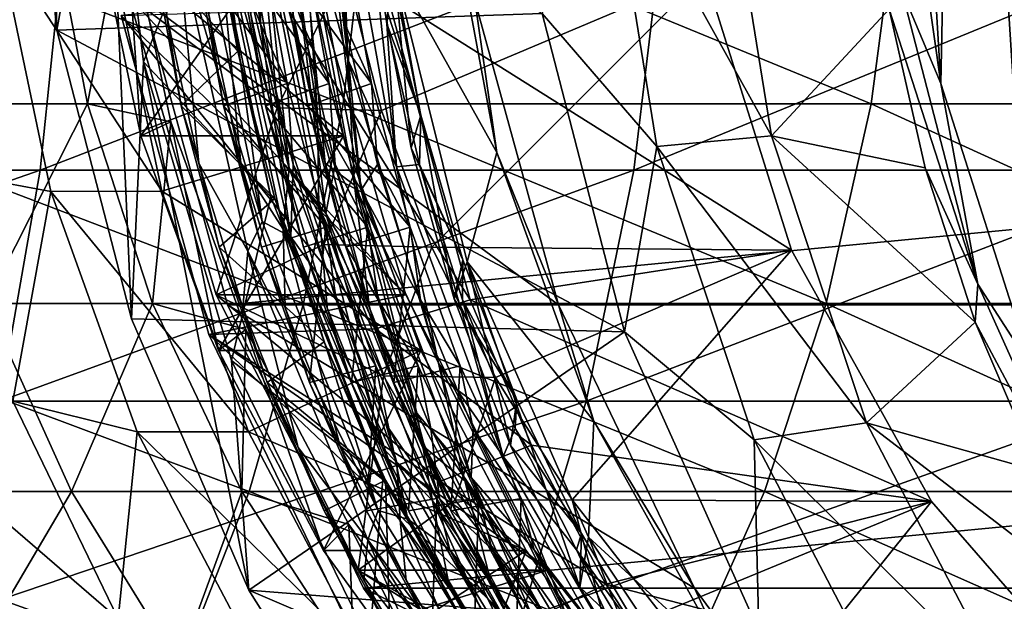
# Model space of a CAD drawing. Header units: metres. Extents: x -62 to 300, y -109 to 109.
# Tile 668 of 708: x 273.93 to 279.96, y -5.61 to -2.05. Entities that reach past the tile are written whole.
import ezdxf

# ---------------------------------------------------------------- set-up
doc = ezdxf.new("R2010")
doc.units = ezdxf.units.M
doc.layers.add('solid_500635', color=7, linetype='CONTINUOUS')

msp = doc.modelspace()

# ---------------------------------------------------------------- linework, layer by layer
at = {"layer": 'solid_500635'}
for points in [[(280.128357, -4.172844, -100.020668), (279.68396, 2.869176, -100.139481), (280.277954, 4.517451, -99.980675)], [(279.576141, -2.437386, -100.168312), (279.360291, 1.131321, -100.226013), (279.68396, 2.869176, -100.139481)], [(280.128357, -4.172844, -100.020668), (279.576141, -2.437386, -100.168312), (279.68396, 2.869176, -100.139481)], [(274.077332, 1.57936, -84.041374), (273.975952, -0.277611, -84.068474), (274.160187, -2.110567, -84.019211)], [(274.077332, 1.57936, -84.041374), (274.160187, -2.110567, -84.019211), (274.464661, -0.426647, -83.937805)], [(279.576141, -2.437386, -100.168312), (279.321289, -0.652946, -100.23645), (279.360291, 1.131321, -100.226013)], [(277.132996, -2.009979, -95.208687), (274.160187, -2.110567, -84.019211), (273.975952, -0.277611, -84.068474)], [(275.717987, -0.317887, -87.672783), (275.624969, -1.103235, -87.610703), (275.942413, -2.290511, -87.581337)], [(275.717987, -0.317887, -87.672783), (275.942413, -2.290511, -87.581337), (275.898102, -1.032878, -87.687668)], [(274.160187, -2.110567, -84.019211), (274.618866, -3.877649, -83.896576), (274.464661, -0.426647, -83.937805)], [(274.464661, -0.426647, -83.937805), (274.691071, -2.305188, -83.877274), (275.091064, -1.303061, -84.06855)], [(274.618866, -3.877649, -83.896576), (274.691071, -2.305188, -83.877274), (274.464661, -0.426647, -83.937805)], [(279.334869, -1.861891, -100.192688), (279.321289, -0.652946, -100.23645), (279.576141, -2.437386, -100.168312)], [(275.473602, -0.665642, -86.697456), (275.381042, -1.24633, -86.638542), (275.758209, -2.625274, -86.590126)], [(275.473602, -0.665642, -86.697456), (275.758209, -2.625274, -86.590126), (275.65451, -1.184763, -86.715225)], [(277.835754, -2.823286, -96.868401), (277.132996, -2.009979, -95.208687), (277.533722, -0.949731, -96.94915)], [(277.533722, -0.949731, -96.94915), (278.24234, -0.928142, -98.590858), (278.537506, -2.759109, -98.51194)], [(277.835754, -2.823286, -96.868401), (277.533722, -0.949731, -96.94915), (278.537506, -2.759109, -98.51194)], [(278.537506, -2.759109, -98.51194), (278.24234, -0.928142, -98.590858), (279.258881, -1.983515, -100.108147)], [(275.23996, -1.012366, -85.719269), (275.138916, -1.389102, -85.665909), (275.583923, -2.956102, -85.596336)], [(275.23996, -1.012366, -85.719269), (275.583923, -2.956102, -85.596336), (275.412964, -1.336288, -85.742233)], [(275.898102, -1.032878, -87.687668), (276.242065, -2.947416, -87.564835), (276.052582, -1.187243, -87.718056)], [(275.942413, -2.290511, -87.581337), (276.242065, -2.947416, -87.564835), (275.898102, -1.032878, -87.687668)], [(275.624969, -1.103235, -87.610703), (275.607239, -2.015776, -87.526871), (275.805176, -2.925967, -87.45977)], [(275.984863, -3.059764, -87.483658), (275.624969, -1.103235, -87.610703), (275.805176, -2.925967, -87.45977)], [(275.942413, -2.290511, -87.581337), (275.624969, -1.103235, -87.610703), (275.984863, -3.059764, -87.483658)], [(276.226624, -1.734894, -88.073036), (276.856628, -2.86102, -89.457283), (276.533905, -1.127872, -89.543564)], [(276.720795, -1.929368, -89.493599), (276.533905, -1.127872, -89.543564), (276.856628, -2.86102, -89.457283)], [(275.173523, -1.487406, -84.768692), (275.407867, -2.073653, -84.770599), (275.27774, -1.187243, -84.819855)], [(275.407867, -1.538942, -85.129547), (275.27774, -1.187243, -84.819855), (275.407867, -2.073653, -84.770599)], [(275.412964, -1.336288, -85.742233), (275.666168, -2.073653, -85.736664), (275.536011, -1.187243, -85.785919)], [(275.666138, -1.538942, -86.095619), (275.536011, -1.187243, -85.785919), (275.666168, -2.073653, -85.736664)], [(275.65451, -1.184763, -86.715225), (276.024078, -3.091327, -86.58567), (275.794312, -1.187243, -86.751991)], [(275.758209, -2.625274, -86.590126), (276.024078, -3.091327, -86.58567), (275.65451, -1.184763, -86.715225)], [(276.024078, -3.091327, -86.58567), (275.924438, -2.073653, -86.702728), (275.794312, -1.187243, -86.751991)], [(275.924438, -1.538942, -87.061684), (275.794312, -1.187243, -86.751991), (275.924438, -2.073653, -86.702728)], [(276.052582, -1.187243, -87.718056), (276.182739, -2.073653, -87.6688), (276.21048, -1.727849, -88.01725)], [(276.242065, -2.947416, -87.564835), (276.182739, -2.073653, -87.6688), (276.052582, -1.187243, -87.718056)], [(275.381042, -1.24633, -86.638542), (275.348969, -2.015776, -86.560799), (275.546875, -2.925967, -86.493706)], [(275.765045, -3.195211, -86.505173), (275.381042, -1.24633, -86.638542), (275.546875, -2.925967, -86.493706)], [(275.758209, -2.625274, -86.590126), (275.381042, -1.24633, -86.638542), (275.765045, -3.195211, -86.505173)], [(275.913727, -2.563069, -51.472584), (272.465118, -2.563069, -49.391674), (272.590485, -1.293583, -49.159554)], [(276.060669, -1.293583, -51.253487), (275.913727, -2.563069, -51.472584), (272.590485, -1.293583, -49.159554)], [(274.105652, -1.293583, -77.151634), (273.116486, -1.293583, -75.126053), (273.347748, -2.563069, -74.9991)], [(274.347961, -2.563069, -77.047333), (274.105652, -1.293583, -77.151634), (273.347748, -2.563069, -74.9991)], [(274.580048, -1.353018, -78.317291), (274.105652, -1.293583, -77.151634), (274.347961, -2.563069, -77.047333)], [(274.691071, -2.305188, -83.877274), (275.471436, -3.131594, -83.966858), (275.091064, -1.303061, -84.06855)], [(275.115967, -1.271059, -84.176834), (275.269684, -2.239569, -84.119934), (274.756989, -1.681897, -84.565567)], [(275.091064, -1.303061, -84.06855), (275.269684, -2.239569, -84.119934), (275.115967, -1.271059, -84.176834)], [(275.091064, -1.303061, -84.06855), (275.471436, -3.131594, -83.966858), (275.269684, -2.239569, -84.119934)], [(279.147949, -2.563069, -53.873177), (275.913727, -2.563069, -51.472584), (276.060669, -1.293583, -51.253487)], [(279.315125, -1.293583, -53.669102), (279.147949, -2.563069, -53.873177), (276.060669, -1.293583, -51.253487)], [(282.138275, -2.563069, -56.571526), (279.147949, -2.563069, -53.873177), (279.315125, -1.293583, -53.669102)], [(282.324158, -1.293583, -56.384342), (282.138275, -2.563069, -56.571526), (279.315125, -1.293583, -53.669102)], [(274.858398, -2.671669, -78.242867), (274.580048, -1.353018, -78.317291), (274.347961, -2.563069, -77.047333)], [(274.675812, -2.759045, -78.291687), (274.391449, -1.404934, -78.367714), (274.580048, -1.353018, -78.317291)], [(274.675812, -2.759045, -78.291687), (274.580048, -1.353018, -78.317291), (274.858398, -2.671669, -78.242867)], [(275.017029, -1.357526, -84.738251), (274.89856, -1.531516, -84.692795), (275.41925, -3.282541, -84.600029)], [(275.017029, -1.357526, -84.738251), (275.41925, -3.282541, -84.600029), (275.173523, -1.487406, -84.768692)], [(275.412964, -1.336288, -85.742233), (275.807983, -3.234336, -85.606018), (275.666168, -2.073653, -85.736664)], [(275.583923, -2.956102, -85.596336), (275.807983, -3.234336, -85.606018), (275.412964, -1.336288, -85.742233)], [(274.675812, -2.759045, -78.291687), (275.630524, -1.40233, -83.005028), (274.391449, -1.404934, -78.367714)], [(275.630524, -1.40233, -83.005028), (275.91568, -2.758803, -82.928787), (274.484039, -1.576966, -83.311554)], [(274.675812, -2.759045, -78.291687), (275.91568, -2.758803, -82.928787), (275.630524, -1.40233, -83.005028)], [(275.138916, -1.389102, -85.665909), (275.090668, -2.015776, -85.594734), (275.288574, -2.925967, -85.527634)], [(275.546814, -3.329866, -85.526268), (275.138916, -1.389102, -85.665909), (275.288574, -2.925967, -85.527634)], [(275.583923, -2.956102, -85.596336), (275.138916, -1.389102, -85.665909), (275.546814, -3.329866, -85.526268)], [(274.209961, -1.497833, -48.359344), (270.335754, -1.497833, -46.394188), (270.211212, -2.967764, -46.673103)], [(274.058472, -2.967764, -48.624588), (274.209961, -1.497833, -48.359344), (270.211212, -2.967764, -46.673103)], [(277.870972, -1.497833, -50.697807), (274.209961, -1.497833, -48.359344), (274.058472, -2.967764, -48.624588)], [(277.694031, -2.967764, -50.946777), (277.870972, -1.497833, -50.697807), (274.058472, -2.967764, -48.624588)], [(275.173523, -1.487406, -84.768692), (275.593689, -3.376404, -84.625893), (275.407867, -2.073653, -84.770599)], [(275.41925, -3.282541, -84.600029), (275.593689, -3.376404, -84.625893), (275.173523, -1.487406, -84.768692)], [(281.282928, -1.497833, -53.386669), (277.870972, -1.497833, -50.697807), (277.694031, -2.967764, -50.946777)], [(281.082214, -2.967764, -53.616928), (281.282928, -1.497833, -53.386669), (277.694031, -2.967764, -50.946777)], [(273.800842, -1.565463, -80.76667), (274.123108, -3.099058, -80.680496), (273.419586, -2.967764, -78.607979)], [(274.803223, -3.096887, -83.226219), (274.123108, -3.099058, -80.680496), (273.800842, -1.565463, -80.76667)], [(274.803223, -3.096887, -83.226219), (273.800842, -1.565463, -80.76667), (274.484039, -1.576966, -83.311554)], [(274.89856, -1.531516, -84.692795), (274.832367, -2.015776, -84.628662), (275.030304, -2.925967, -84.561569)], [(275.3302, -3.463701, -84.546951), (274.89856, -1.531516, -84.692795), (275.030304, -2.925967, -84.561569)], [(275.41925, -3.282541, -84.600029), (274.89856, -1.531516, -84.692795), (275.3302, -3.463701, -84.546951)], [(275.015259, -1.681897, -85.531639), (275.407867, -1.538942, -85.129547), (275.57074, -2.438414, -85.071327)], [(275.27356, -1.681897, -86.497704), (275.666138, -1.538942, -86.095619), (275.82901, -2.438414, -86.037399)], [(275.407867, -1.538942, -85.129547), (275.407867, -2.073653, -84.770599), (275.57074, -2.438414, -85.071327)], [(275.53186, -1.681897, -87.463768), (275.924438, -1.538942, -87.061684), (276.087311, -2.438414, -87.003464)], [(275.666138, -1.538942, -86.095619), (275.666168, -2.073653, -85.736664), (275.82901, -2.438414, -86.037399)], [(275.924438, -1.538942, -87.061684), (275.924438, -2.073653, -86.702728), (276.087311, -2.438414, -87.003464)], [(275.91568, -2.758803, -82.928787), (274.803223, -3.096887, -83.226219), (274.484039, -1.576966, -83.311554)], [(274.756989, -1.681897, -84.565567), (274.922638, -2.575025, -84.507362), (274.832367, -2.015776, -84.628662)], [(275.269684, -2.239569, -84.119934), (274.922638, -2.575025, -84.507362), (274.756989, -1.681897, -84.565567)], [(275.180939, -2.575025, -85.473427), (275.090668, -2.015776, -85.594734), (275.015259, -1.681897, -85.531639)], [(275.180939, -2.575025, -85.473427), (275.015259, -1.681897, -85.531639), (275.57074, -2.438414, -85.071327)], [(275.439209, -2.575025, -86.439499), (275.348969, -2.015776, -86.560799), (275.27356, -1.681897, -86.497704)], [(275.439209, -2.575025, -86.439499), (275.27356, -1.681897, -86.497704), (275.82901, -2.438414, -86.037399)], [(275.69751, -2.575025, -87.405563), (275.607239, -2.015776, -87.526871), (275.53186, -1.681897, -87.463768)], [(275.69751, -2.575025, -87.405563), (275.53186, -1.681897, -87.463768), (276.087311, -2.438414, -87.003464)], [(275.509888, -2.586344, -78.379227), (275.305359, -1.729304, -78.433907), (274.599579, -1.902321, -78.622604)], [(275.509888, -2.586344, -78.379227), (275.929626, -1.742322, -78.784561), (275.305359, -1.729304, -78.433907)], [(275.509888, -2.586344, -78.379227), (276.149719, -2.602821, -78.725723), (275.929626, -1.742322, -78.784561)], [(275.929626, -1.742322, -78.784561), (276.149719, -2.602821, -78.725723), (278.130219, -1.767456, -86.994766)], [(276.149292, -1.884549, -88.093704), (276.21048, -1.727849, -88.01725), (276.391144, -2.632621, -87.954185)], [(276.331055, -2.83105, -88.045113), (276.226624, -1.734894, -88.073036), (276.149292, -1.884549, -88.093704)], [(276.182739, -2.073653, -87.6688), (276.391144, -2.632621, -87.954185), (276.21048, -1.727849, -88.01725)], [(276.226624, -1.734894, -88.073036), (276.673767, -3.52886, -87.953484), (276.856628, -2.86102, -89.457283)], [(276.595032, -3.756557, -87.974533), (276.673767, -3.52886, -87.953484), (276.226624, -1.734894, -88.073036)], [(276.595032, -3.756557, -87.974533), (276.226624, -1.734894, -88.073036), (276.331055, -2.83105, -88.045113)], [(276.149719, -2.602821, -78.725723), (276.457397, -3.439075, -78.643456), (278.130219, -1.767456, -86.994766)], [(276.186127, -1.899454, -87.514542), (278.130219, -1.767456, -86.994766), (278.660736, -3.457346, -86.852936)], [(276.457397, -3.439075, -78.643456), (278.660736, -3.457346, -86.852936), (278.130219, -1.767456, -86.994766)], [(279.334869, -1.861891, -100.192688), (279.802185, -3.66721, -100.067741), (279.258881, -1.983515, -100.108147)], [(279.334869, -1.861891, -100.192688), (279.576141, -2.437386, -100.168312), (279.802185, -3.66721, -100.067741)], [(274.55423, -2.02142, -83.292786), (276.297913, -3.731265, -82.826599), (275.761871, -1.902321, -82.96991)], [(275.509888, -2.586344, -78.379227), (274.599579, -1.902321, -78.622604), (275.13559, -3.731265, -78.479294)], [(276.297913, -3.731265, -82.826599), (275.13559, -3.731265, -78.479294), (274.599579, -1.902321, -78.622604)], [(275.761871, -1.902321, -82.96991), (276.297913, -3.731265, -82.826599), (274.599579, -1.902321, -78.622604)], [(274.693237, -1.92937, -81.909966), (276.720795, -1.929368, -89.493599), (277.233063, -3.793037, -89.356636)], [(274.693237, -1.92937, -81.909966), (277.233063, -3.793037, -89.356636), (275.205505, -3.793037, -81.773003)], [(274.693237, -1.92937, -81.909966), (275.205505, -3.793037, -81.773003), (294.635223, -1.92937, -76.578262)], [(275.205505, -3.793037, -81.773003), (294.122955, -3.793037, -76.715218), (294.635223, -1.92937, -76.578262)], [(275.581818, -1.990342, -87.158546), (276.186127, -1.899454, -87.514542), (276.691833, -3.761289, -87.379341)], [(276.331055, -2.83105, -88.045113), (276.149292, -1.884549, -88.093704), (276.391144, -2.632621, -87.954185)], [(276.691833, -3.761289, -87.379341), (276.186127, -1.899454, -87.514542), (278.660736, -3.457346, -86.852936)], [(277.233063, -3.793037, -89.356636), (276.720795, -1.929368, -89.493599), (276.856628, -2.86102, -89.457283)], [(278.537506, -2.759109, -98.51194), (279.258881, -1.983515, -100.108147), (279.479431, -2.954099, -100.049187)], [(279.802185, -3.66721, -100.067741), (279.479431, -2.954099, -100.049187), (279.258881, -1.983515, -100.108147)], [(277.132996, -2.009979, -95.208687), (277.637482, -3.958886, -95.073807), (274.160187, -2.110567, -84.019211)], [(275.581818, -1.990342, -87.158546), (276.111511, -3.940139, -87.016922), (274.55423, -2.02142, -83.292786)], [(274.55423, -2.02142, -83.292786), (275.090912, -3.97377, -83.1493), (276.297913, -3.731265, -82.826599)], [(276.111511, -3.940139, -87.016922), (275.090912, -3.97377, -83.1493), (274.55423, -2.02142, -83.292786)], [(274.922638, -2.575025, -84.507362), (275.030304, -2.925967, -84.561569), (274.832367, -2.015776, -84.628662)], [(275.180939, -2.575025, -85.473427), (275.288574, -2.925967, -85.527634), (275.090668, -2.015776, -85.594734)], [(275.439209, -2.575025, -86.439499), (275.546875, -2.925967, -86.493706), (275.348969, -2.015776, -86.560799)], [(275.581818, -1.990342, -87.158546), (276.691833, -3.761289, -87.379341), (276.111511, -3.940139, -87.016922)], [(275.69751, -2.575025, -87.405563), (275.805176, -2.925967, -87.45977), (275.607239, -2.015776, -87.526871)], [(277.835754, -2.823286, -96.868401), (277.637482, -3.958886, -95.073807), (277.132996, -2.009979, -95.208687)], [(277.637482, -3.958886, -95.073807), (274.618866, -3.877649, -83.896576), (274.160187, -2.110567, -84.019211)], [(275.593689, -3.376404, -84.625893), (275.607208, -2.934331, -84.703262), (275.407867, -2.073653, -84.770599)], [(275.57074, -2.438414, -85.071327), (275.407867, -2.073653, -84.770599), (275.607208, -2.934331, -84.703262)], [(275.807983, -3.234336, -85.606018), (275.865479, -2.934331, -85.669334), (275.666168, -2.073653, -85.736664)], [(275.82901, -2.438414, -86.037399), (275.666168, -2.073653, -85.736664), (275.865479, -2.934331, -85.669334)], [(276.024078, -3.091327, -86.58567), (276.123779, -2.934331, -86.635399), (275.924438, -2.073653, -86.702728)], [(276.087311, -2.438414, -87.003464), (275.924438, -2.073653, -86.702728), (276.123779, -2.934331, -86.635399)], [(276.182739, -2.073653, -87.6688), (276.38205, -2.934331, -87.601463), (276.391144, -2.632621, -87.954185)], [(276.242065, -2.947416, -87.564835), (276.38205, -2.934331, -87.601463), (276.182739, -2.073653, -87.6688)], [(275.269684, -2.239569, -84.119934), (275.495605, -3.141964, -84.044807), (274.922638, -2.575025, -84.507362)], [(275.471436, -3.131594, -83.966858), (275.495605, -3.141964, -84.044807), (275.269684, -2.239569, -84.119934)], [(275.942413, -2.290511, -87.581337), (275.984863, -3.059764, -87.483658), (276.497528, -4.150594, -87.403275)], [(275.942413, -2.290511, -87.581337), (276.497528, -4.150594, -87.403275), (276.242065, -2.947416, -87.564835)], [(274.618866, -3.877649, -83.896576), (275.336609, -5.539814, -83.704689), (274.691071, -2.305188, -83.877274)], [(274.691071, -2.305188, -83.877274), (275.229675, -4.132858, -83.733276), (275.471436, -3.131594, -83.966858)], [(275.336609, -5.539814, -83.704689), (275.229675, -4.132858, -83.733276), (274.691071, -2.305188, -83.877274)], [(275.180939, -2.575025, -85.473427), (275.57074, -2.438414, -85.071327), (275.807526, -3.317314, -84.993683)], [(275.439209, -2.575025, -86.439499), (275.82901, -2.438414, -86.037399), (276.065826, -3.317314, -85.959747)], [(275.57074, -2.438414, -85.071327), (275.607208, -2.934331, -84.703262), (275.807526, -3.317314, -84.993683)], [(275.69751, -2.575025, -87.405563), (276.087311, -2.438414, -87.003464), (276.324097, -3.317314, -86.925812)], [(275.82901, -2.438414, -86.037399), (275.865479, -2.934331, -85.669334), (276.065826, -3.317314, -85.959747)], [(276.087311, -2.438414, -87.003464), (276.123779, -2.934331, -86.635399), (276.324097, -3.317314, -86.925812)], [(279.802185, -3.66721, -100.067741), (279.576141, -2.437386, -100.168312), (280.128357, -4.172844, -100.020668)], [(275.671906, -3.78481, -51.83321), (272.25882, -3.78481, -49.773739), (272.465118, -2.563069, -49.391674)], [(275.913727, -2.563069, -51.472584), (275.671906, -3.78481, -51.83321), (272.465118, -2.563069, -49.391674)], [(274.347961, -2.563069, -77.047333), (273.347748, -2.563069, -74.9991), (273.728363, -3.78481, -74.790138)], [(274.746796, -3.78481, -76.875656), (274.347961, -2.563069, -77.047333), (273.728363, -3.78481, -74.790138)], [(274.858398, -2.671669, -78.242867), (274.347961, -2.563069, -77.047333), (274.746796, -3.78481, -76.875656)], [(274.922638, -2.575025, -84.507362), (275.155029, -3.439112, -84.43177), (275.030304, -2.925967, -84.561569)], [(275.495605, -3.141964, -84.044807), (275.155029, -3.439112, -84.43177), (274.922638, -2.575025, -84.507362)], [(275.796814, -3.423567, -78.302513), (275.509888, -2.586344, -78.379227), (275.13559, -3.731265, -78.479294)], [(275.4133, -3.439112, -85.397842), (275.288574, -2.925967, -85.527634), (275.180939, -2.575025, -85.473427)], [(275.4133, -3.439112, -85.397842), (275.180939, -2.575025, -85.473427), (275.807526, -3.317314, -84.993683)], [(275.6716, -3.439112, -86.363907), (275.546875, -2.925967, -86.493706), (275.439209, -2.575025, -86.439499)], [(275.6716, -3.439112, -86.363907), (275.439209, -2.575025, -86.439499), (276.065826, -3.317314, -85.959747)], [(275.796814, -3.423567, -78.302513), (276.149719, -2.602821, -78.725723), (275.509888, -2.586344, -78.379227)], [(278.872803, -3.78481, -54.209072), (275.671906, -3.78481, -51.83321), (275.913727, -2.563069, -51.472584)], [(275.929901, -3.439112, -87.329979), (275.805176, -2.925967, -87.45977), (275.69751, -2.575025, -87.405563)], [(275.929901, -3.439112, -87.329979), (275.69751, -2.575025, -87.405563), (276.324097, -3.317314, -86.925812)], [(279.147949, -2.563069, -53.873177), (278.872803, -3.78481, -54.209072), (275.913727, -2.563069, -51.472584)], [(281.832306, -3.78481, -56.879623), (278.872803, -3.78481, -54.209072), (279.147949, -2.563069, -53.873177)], [(282.138275, -2.563069, -56.571526), (281.832306, -3.78481, -56.879623), (279.147949, -2.563069, -53.873177)], [(275.758209, -2.625274, -86.590126), (275.765045, -3.195211, -86.505173), (276.366333, -4.456991, -86.398354)], [(275.758209, -2.625274, -86.590126), (276.366333, -4.456991, -86.398354), (276.024078, -3.091327, -86.58567)], [(275.796814, -3.423567, -78.302513), (276.457397, -3.439075, -78.643456), (276.149719, -2.602821, -78.725723)], [(276.331055, -2.83105, -88.045113), (276.391144, -2.632621, -87.954185), (276.64743, -3.516966, -87.871231)], [(276.38205, -2.934331, -87.601463), (276.64743, -3.516966, -87.871231), (276.391144, -2.632621, -87.954185)], [(275.149872, -4.072378, -78.164948), (274.675812, -2.759045, -78.291687), (274.858398, -2.671669, -78.242867)], [(275.317413, -3.943252, -78.120148), (274.858398, -2.671669, -78.242867), (274.746796, -3.78481, -76.875656)], [(275.149872, -4.072378, -78.164948), (274.858398, -2.671669, -78.242867), (275.317413, -3.943252, -78.120148)], [(275.149872, -4.072378, -78.164948), (275.91568, -2.758803, -82.928787), (274.675812, -2.759045, -78.291687)], [(275.91568, -2.758803, -82.928787), (276.389313, -4.072923, -82.802155), (274.803223, -3.096887, -83.226219)], [(275.149872, -4.072378, -78.164948), (276.389313, -4.072923, -82.802155), (275.91568, -2.758803, -82.928787)], [(277.835754, -2.823286, -96.868401), (278.537506, -2.759109, -98.51194), (279.119812, -4.514816, -98.356262)], [(278.537506, -2.759109, -98.51194), (279.479431, -2.954099, -100.049187), (279.785522, -3.899485, -99.967346)], [(279.119812, -4.514816, -98.356262), (278.537506, -2.759109, -98.51194), (279.785522, -3.899485, -99.967346)], [(276.595032, -3.756557, -87.974533), (276.331055, -2.83105, -88.045113), (276.64743, -3.516966, -87.871231)], [(278.43158, -4.61983, -96.709099), (277.637482, -3.958886, -95.073807), (277.835754, -2.823286, -96.868401)], [(278.43158, -4.61983, -96.709099), (277.835754, -2.823286, -96.868401), (279.119812, -4.514816, -98.356262)], [(276.673767, -3.52886, -87.953484), (277.448944, -4.504849, -89.29892), (276.856628, -2.86102, -89.457283)], [(277.233063, -3.793037, -89.356636), (276.856628, -2.86102, -89.457283), (277.448944, -4.504849, -89.29892)], [(275.3302, -3.463701, -84.546951), (275.030304, -2.925967, -84.561569), (275.300507, -3.812072, -84.475525)], [(275.155029, -3.439112, -84.43177), (275.300507, -3.812072, -84.475525), (275.030304, -2.925967, -84.561569)], [(275.546814, -3.329866, -85.526268), (275.288574, -2.925967, -85.527634), (275.558807, -3.812072, -85.441589)], [(275.4133, -3.439112, -85.397842), (275.558807, -3.812072, -85.441589), (275.288574, -2.925967, -85.527634)], [(275.765045, -3.195211, -86.505173), (275.546875, -2.925967, -86.493706), (275.817078, -3.812072, -86.407654)], [(275.6716, -3.439112, -86.363907), (275.817078, -3.812072, -86.407654), (275.546875, -2.925967, -86.493706)], [(275.593689, -3.376404, -84.625893), (275.87088, -3.761789, -84.619263), (275.607208, -2.934331, -84.703262)], [(275.807526, -3.317314, -84.993683), (275.607208, -2.934331, -84.703262), (275.87088, -3.761789, -84.619263)], [(275.984863, -3.059764, -87.483658), (275.805176, -2.925967, -87.45977), (276.075378, -3.812072, -87.373726)], [(275.929901, -3.439112, -87.329979), (276.075378, -3.812072, -87.373726), (275.805176, -2.925967, -87.45977)], [(275.807983, -3.234336, -85.606018), (276.129181, -3.761789, -85.585327), (275.865479, -2.934331, -85.669334)], [(276.065826, -3.317314, -85.959747), (275.865479, -2.934331, -85.669334), (276.129181, -3.761789, -85.585327)], [(276.024078, -3.091327, -86.58567), (276.387482, -3.761789, -86.551399), (276.123779, -2.934331, -86.635399)], [(276.324097, -3.317314, -86.925812), (276.123779, -2.934331, -86.635399), (276.387482, -3.761789, -86.551399)], [(276.242065, -2.947416, -87.564835), (276.895416, -4.720591, -87.361565), (276.38205, -2.934331, -87.601463)], [(276.497528, -4.150594, -87.403275), (276.895416, -4.720591, -87.361565), (276.242065, -2.947416, -87.564835)], [(276.38205, -2.934331, -87.601463), (276.645752, -3.761789, -87.517464), (276.64743, -3.516966, -87.871231)], [(276.895416, -4.720591, -87.361565), (276.645752, -3.761789, -87.517464), (276.38205, -2.934331, -87.601463)], [(279.802185, -3.66721, -100.067741), (279.785522, -3.899485, -99.967346), (279.479431, -2.954099, -100.049187)], [(274.058472, -2.967764, -48.624588), (270.211212, -2.967764, -46.673103), (270.006256, -4.382412, -47.132191)], [(273.809143, -4.382412, -49.061169), (274.058472, -2.967764, -48.624588), (270.006256, -4.382412, -47.132191)], [(274.123108, -3.099058, -80.680496), (273.89032, -4.382412, -78.431404), (273.419586, -2.967764, -78.607979)], [(277.694031, -2.967764, -50.946777), (274.058472, -2.967764, -48.624588), (273.809143, -4.382412, -49.061169)], [(277.40274, -4.382412, -51.356575), (277.694031, -2.967764, -50.946777), (273.809143, -4.382412, -49.061169)], [(275.583923, -2.956102, -85.596336), (275.546814, -3.329866, -85.526268), (276.243256, -4.757167, -85.391342)], [(275.583923, -2.956102, -85.596336), (276.243256, -4.757167, -85.391342), (275.807983, -3.234336, -85.606018)], [(281.082214, -2.967764, -53.616928), (277.694031, -2.967764, -50.946777), (277.40274, -4.382412, -51.356575)], [(280.751862, -4.382412, -53.99593), (281.082214, -2.967764, -53.616928), (277.40274, -4.382412, -51.356575)], [(275.984863, -3.059764, -87.483658), (276.075378, -3.812072, -87.373726), (276.414063, -4.665643, -87.269875)], [(276.660126, -4.869788, -87.274605), (275.984863, -3.059764, -87.483658), (276.414063, -4.665643, -87.269875)], [(276.497528, -4.150594, -87.403275), (275.984863, -3.059764, -87.483658), (276.660126, -4.869788, -87.274605)], [(274.123108, -3.099058, -80.680496), (274.652985, -4.569565, -80.538834), (273.89032, -4.382412, -78.431404)], [(275.335327, -4.571036, -83.083954), (274.123108, -3.099058, -80.680496), (274.803223, -3.096887, -83.226219)], [(275.335327, -4.571036, -83.083954), (274.652985, -4.569565, -80.538834), (274.123108, -3.099058, -80.680496)], [(276.389313, -4.072923, -82.802155), (275.335327, -4.571036, -83.083954), (274.803223, -3.096887, -83.226219)], [(275.229675, -4.132858, -83.733276), (276.157074, -4.862159, -83.783546), (275.471436, -3.131594, -83.966858)], [(275.471436, -3.131594, -83.966858), (276.157074, -4.862159, -83.783546), (275.495605, -3.141964, -84.044807)], [(276.024078, -3.091327, -86.58567), (276.69928, -4.85031, -86.376793), (276.387482, -3.761789, -86.551399)], [(276.366333, -4.456991, -86.398354), (276.69928, -4.85031, -86.376793), (276.024078, -3.091327, -86.58567)], [(275.495605, -3.141964, -84.044807), (275.797516, -4.01964, -83.949776), (275.155029, -3.439112, -84.43177)], [(276.157074, -4.862159, -83.783546), (275.797516, -4.01964, -83.949776), (275.495605, -3.141964, -84.044807)], [(275.765045, -3.195211, -86.505173), (275.817078, -3.812072, -86.407654), (276.155762, -4.665643, -86.30381)], [(276.460785, -4.991761, -86.290848), (275.765045, -3.195211, -86.505173), (276.155762, -4.665643, -86.30381)], [(276.366333, -4.456991, -86.398354), (275.765045, -3.195211, -86.505173), (276.460785, -4.991761, -86.290848)], [(275.807983, -3.234336, -85.606018), (276.504608, -4.978723, -85.39164), (276.129181, -3.761789, -85.585327)], [(276.243256, -4.757167, -85.391342), (276.504608, -4.978723, -85.39164), (275.807983, -3.234336, -85.606018)], [(275.41925, -3.282541, -84.600029), (275.3302, -3.463701, -84.546951), (276.127991, -5.050807, -84.382362)], [(275.41925, -3.282541, -84.600029), (276.127991, -5.050807, -84.382362), (275.593689, -3.376404, -84.625893)], [(275.707336, -4.267369, -85.306328), (275.4133, -3.439112, -85.397842), (275.807526, -3.317314, -84.993683)], [(275.546814, -3.329866, -85.526268), (275.558807, -3.812072, -85.441589), (275.897491, -4.665643, -85.337738)], [(276.262726, -5.112594, -85.30677), (275.546814, -3.329866, -85.526268), (275.897491, -4.665643, -85.337738)], [(276.243256, -4.757167, -85.391342), (275.546814, -3.329866, -85.526268), (276.262726, -5.112594, -85.30677)], [(275.593689, -3.376404, -84.625893), (276.311432, -5.105805, -84.40612), (275.87088, -3.761789, -84.619263)], [(276.127991, -5.050807, -84.382362), (276.311432, -5.105805, -84.40612), (275.593689, -3.376404, -84.625893)], [(275.965607, -4.267369, -86.272392), (275.6716, -3.439112, -86.363907), (276.065826, -3.317314, -85.959747)], [(275.707336, -4.267369, -85.306328), (275.807526, -3.317314, -84.993683), (276.114807, -4.166604, -84.897675)], [(275.807526, -3.317314, -84.993683), (275.87088, -3.761789, -84.619263), (276.114807, -4.166604, -84.897675)], [(276.223907, -4.267369, -87.238464), (275.929901, -3.439112, -87.329979), (276.324097, -3.317314, -86.925812)], [(275.965607, -4.267369, -86.272392), (276.065826, -3.317314, -85.959747), (276.373108, -4.166604, -85.863739)], [(276.065826, -3.317314, -85.959747), (276.129181, -3.761789, -85.585327), (276.373108, -4.166604, -85.863739)], [(276.223907, -4.267369, -87.238464), (276.324097, -3.317314, -86.925812), (276.631378, -4.166604, -86.829803)], [(276.324097, -3.317314, -86.925812), (276.387482, -3.761789, -86.551399), (276.631378, -4.166604, -86.829803)], [(276.162018, -4.227224, -78.204872), (275.796814, -3.423567, -78.302513), (275.13559, -3.731265, -78.479294)], [(276.162018, -4.227224, -78.204872), (276.457397, -3.439075, -78.643456), (275.796814, -3.423567, -78.302513)], [(275.155029, -3.439112, -84.43177), (275.449036, -4.267369, -84.340256), (275.300507, -3.812072, -84.475525)], [(275.797516, -4.01964, -83.949776), (275.449036, -4.267369, -84.340256), (275.155029, -3.439112, -84.43177)], [(275.3302, -3.463701, -84.546951), (275.300507, -3.812072, -84.475525), (275.639191, -4.665643, -84.371674)], [(276.065948, -5.232269, -84.32238), (275.3302, -3.463701, -84.546951), (275.639191, -4.665643, -84.371674)], [(276.127991, -5.050807, -84.382362), (275.3302, -3.463701, -84.546951), (276.065948, -5.232269, -84.32238)], [(275.707336, -4.267369, -85.306328), (275.558807, -3.812072, -85.441589), (275.4133, -3.439112, -85.397842)], [(275.965607, -4.267369, -86.272392), (275.817078, -3.812072, -86.407654), (275.6716, -3.439112, -86.363907)], [(276.223907, -4.267369, -87.238464), (276.075378, -3.812072, -87.373726), (275.929901, -3.439112, -87.329979)], [(276.162018, -4.227224, -78.204872), (276.848511, -4.237576, -78.538895), (276.457397, -3.439075, -78.643456)], [(276.457397, -3.439075, -78.643456), (276.848511, -4.237576, -78.538895), (278.660736, -3.457346, -86.852936)], [(276.691833, -3.761289, -87.379341), (278.660736, -3.457346, -86.852936), (279.518951, -4.996068, -86.623474)], [(276.848511, -4.237576, -78.538895), (277.31723, -4.987166, -78.413574), (278.660736, -3.457346, -86.852936)], [(277.31723, -4.987166, -78.413574), (279.518951, -4.996068, -86.623474), (278.660736, -3.457346, -86.852936)], [(276.595032, -3.756557, -87.974533), (276.64743, -3.516966, -87.871231), (276.977478, -4.374465, -87.769005)], [(276.939423, -4.654419, -87.882454), (276.673767, -3.52886, -87.953484), (276.595032, -3.756557, -87.974533)], [(276.645752, -3.761789, -87.517464), (276.977478, -4.374465, -87.769005), (276.64743, -3.516966, -87.871231)], [(276.673767, -3.52886, -87.953484), (277.417053, -5.215416, -87.754761), (277.448944, -4.504849, -89.29892)], [(277.363892, -5.521174, -87.768974), (277.417053, -5.215416, -87.754761), (276.673767, -3.52886, -87.953484)], [(277.363892, -5.521174, -87.768974), (276.673767, -3.52886, -87.953484), (276.939423, -4.654419, -87.882454)], [(279.802185, -3.66721, -100.067741), (280.565247, -5.361102, -99.863724), (279.785522, -3.899485, -99.967346)], [(279.802185, -3.66721, -100.067741), (280.128357, -4.172844, -100.020668), (280.565247, -5.361102, -99.863724)], [(275.090912, -3.97377, -83.1493), (277.168243, -5.41674, -82.593903), (276.297913, -3.731265, -82.826599)], [(276.162018, -4.227224, -78.204872), (275.13559, -3.731265, -78.479294), (276.005951, -5.41674, -78.246597)], [(277.168243, -5.41674, -82.593903), (276.005951, -5.41674, -78.246597), (275.13559, -3.731265, -78.479294)], [(276.297913, -3.731265, -82.826599), (277.168243, -5.41674, -82.593903), (275.13559, -3.731265, -78.479294)], [(275.339661, -4.936048, -52.328648), (271.975403, -4.936048, -50.298626), (272.25882, -3.78481, -49.773739)], [(275.671906, -3.78481, -51.83321), (275.339661, -4.936048, -52.328648), (272.25882, -3.78481, -49.773739)], [(274.251251, -4.936048, -74.503067), (273.728363, -3.78481, -74.790138), (273.008606, -4.936048, -72.475685)], [(274.746796, -3.78481, -76.875656), (273.728363, -3.78481, -74.790138), (274.251251, -4.936048, -74.503067)], [(275.294708, -4.936048, -76.639809), (274.746796, -3.78481, -76.875656), (274.251251, -4.936048, -74.503067)], [(275.317413, -3.943252, -78.120148), (274.746796, -3.78481, -76.875656), (275.294708, -4.936048, -76.639809)], [(275.205505, -3.793037, -81.773003), (277.233063, -3.793037, -89.356636), (278.067444, -5.527536, -89.13356)], [(275.205505, -3.793037, -81.773003), (278.067444, -5.527536, -89.13356), (276.039856, -5.527538, -81.549927)], [(275.205505, -3.793037, -81.773003), (276.039856, -5.527538, -81.549927), (294.122955, -3.793037, -76.715218)], [(278.494781, -4.936048, -54.670532), (275.339661, -4.936048, -52.328648), (275.671906, -3.78481, -51.83321)], [(278.872803, -3.78481, -54.209072), (278.494781, -4.936048, -54.670532), (275.671906, -3.78481, -51.83321)], [(276.311432, -5.105805, -84.40612), (276.193268, -4.549637, -84.520218), (275.87088, -3.761789, -84.619263)], [(276.114807, -4.166604, -84.897675), (275.87088, -3.761789, -84.619263), (276.193268, -4.549637, -84.520218)], [(276.039856, -5.527538, -81.549927), (293.288574, -5.527538, -76.938293), (294.122955, -3.793037, -76.715218)], [(276.111511, -3.940139, -87.016922), (276.691833, -3.761289, -87.379341), (277.068451, -4.651609, -87.278641)], [(276.504608, -4.978723, -85.39164), (276.451569, -4.549637, -85.48629), (276.129181, -3.761789, -85.585327)], [(276.373108, -4.166604, -85.863739), (276.129181, -3.761789, -85.585327), (276.451569, -4.549637, -85.48629)], [(276.69928, -4.85031, -86.376793), (276.709839, -4.549637, -86.452354), (276.387482, -3.761789, -86.551399)], [(276.631378, -4.166604, -86.829803), (276.387482, -3.761789, -86.551399), (276.709839, -4.549637, -86.452354)], [(276.939423, -4.654419, -87.882454), (276.595032, -3.756557, -87.974533), (276.977478, -4.374465, -87.769005)], [(276.645752, -3.761789, -87.517464), (276.96814, -4.549637, -87.418419), (276.977478, -4.374465, -87.769005)], [(276.895416, -4.720591, -87.361565), (276.96814, -4.549637, -87.418419), (276.645752, -3.761789, -87.517464)], [(277.068451, -4.651609, -87.278641), (276.691833, -3.761289, -87.379341), (279.518951, -4.996068, -86.623474)], [(278.067444, -5.527536, -89.13356), (277.233063, -3.793037, -89.356636), (277.448944, -4.504849, -89.29892)], [(281.411987, -4.936048, -57.302895), (278.494781, -4.936048, -54.670532), (278.872803, -3.78481, -54.209072)], [(281.832306, -3.78481, -56.879623), (281.411987, -4.936048, -57.302895), (278.872803, -3.78481, -54.209072)], [(275.449036, -4.267369, -84.340256), (275.639191, -4.665643, -84.371674), (275.300507, -3.812072, -84.475525)], [(275.707336, -4.267369, -85.306328), (275.897491, -4.665643, -85.337738), (275.558807, -3.812072, -85.441589)], [(275.965607, -4.267369, -86.272392), (276.155762, -4.665643, -86.30381), (275.817078, -3.812072, -86.407654)], [(276.223907, -4.267369, -87.238464), (276.414063, -4.665643, -87.269875), (276.075378, -3.812072, -87.373726)], [(277.637482, -3.958886, -95.073807), (275.336609, -5.539814, -83.704689), (274.618866, -3.877649, -83.896576)], [(279.119812, -4.514816, -98.356262), (279.785522, -3.899485, -99.967346), (280.174591, -4.811597, -99.863319)], [(280.565247, -5.361102, -99.863724), (280.174591, -4.811597, -99.863319), (279.785522, -3.899485, -99.967346)], [(276.111511, -3.940139, -87.016922), (276.506287, -4.8735, -86.911385), (275.090912, -3.97377, -83.1493)], [(275.090912, -3.97377, -83.1493), (275.964966, -5.790716, -82.915611), (277.168243, -5.41674, -82.593903)], [(276.983398, -5.766077, -86.783821), (275.964966, -5.790716, -82.915611), (275.090912, -3.97377, -83.1493)], [(276.506287, -4.8735, -86.911385), (276.983398, -5.766077, -86.783821), (275.090912, -3.97377, -83.1493)], [(275.794525, -5.295735, -77.992584), (275.149872, -4.072378, -78.164948), (275.317413, -3.943252, -78.120148)], [(275.949677, -5.136754, -77.951103), (275.317413, -3.943252, -78.120148), (275.294708, -4.936048, -76.639809)], [(275.794525, -5.295735, -77.992584), (275.317413, -3.943252, -78.120148), (275.949677, -5.136754, -77.951103)], [(277.637482, -3.958886, -95.073807), (278.461243, -5.787502, -94.853561), (275.336609, -5.539814, -83.704689)], [(276.111511, -3.940139, -87.016922), (277.068451, -4.651609, -87.278641), (276.506287, -4.8735, -86.911385)], [(278.43158, -4.61983, -96.709099), (278.461243, -5.787502, -94.853561), (277.637482, -3.958886, -95.073807)], [(275.797516, -4.01964, -83.949776), (276.172913, -4.865725, -83.835602), (275.449036, -4.267369, -84.340256)], [(276.157074, -4.862159, -83.783546), (276.172913, -4.865725, -83.835602), (275.797516, -4.01964, -83.949776)], [(275.794525, -5.295735, -77.992584), (276.389313, -4.072923, -82.802155), (275.149872, -4.072378, -78.164948)], [(276.389313, -4.072923, -82.802155), (277.035248, -5.296689, -82.629463), (275.335327, -4.571036, -83.083954)], [(275.794525, -5.295735, -77.992584), (277.035248, -5.296689, -82.629463), (276.389313, -4.072923, -82.802155)], [(275.229675, -4.132858, -83.733276), (276.075165, -5.856401, -83.507225), (276.157074, -4.862159, -83.783546)], [(275.336609, -5.539814, -83.704689), (276.075165, -5.856401, -83.507225), (275.229675, -4.132858, -83.733276)], [(276.497528, -4.150594, -87.403275), (276.660126, -4.869788, -87.274605), (277.334198, -5.824048, -87.15274)], [(276.497528, -4.150594, -87.403275), (277.334198, -5.824048, -87.15274), (276.895416, -4.720591, -87.361565)], [(276.05722, -5.054062, -85.200523), (275.707336, -4.267369, -85.306328), (276.114807, -4.166604, -84.897675)], [(276.315491, -5.054062, -86.166595), (275.965607, -4.267369, -86.272392), (276.373108, -4.166604, -85.863739)], [(276.05722, -5.054062, -85.200523), (276.114807, -4.166604, -84.897675), (276.487823, -4.978073, -84.784698)], [(276.114807, -4.166604, -84.897675), (276.193268, -4.549637, -84.520218), (276.487823, -4.978073, -84.784698)], [(276.573792, -5.054062, -87.13266), (276.223907, -4.267369, -87.238464), (276.631378, -4.166604, -86.829803)], [(276.315491, -5.054062, -86.166595), (276.373108, -4.166604, -85.863739), (276.746124, -4.978073, -85.750771)], [(276.373108, -4.166604, -85.863739), (276.451569, -4.549637, -85.48629), (276.746124, -4.978073, -85.750771)], [(276.573792, -5.054062, -87.13266), (276.631378, -4.166604, -86.829803), (277.004395, -4.978073, -86.716835)], [(276.631378, -4.166604, -86.829803), (276.709839, -4.549637, -86.452354), (277.004395, -4.978073, -86.716835)], [(275.449036, -4.267369, -84.340256), (275.79892, -5.054062, -84.234459), (275.639191, -4.665643, -84.371674)], [(276.172913, -4.865725, -83.835602), (275.79892, -5.054062, -84.234459), (275.449036, -4.267369, -84.340256)], [(276.05722, -5.054062, -85.200523), (275.897491, -4.665643, -85.337738), (275.707336, -4.267369, -85.306328)], [(276.315491, -5.054062, -86.166595), (276.155762, -4.665643, -86.30381), (275.965607, -4.267369, -86.272392)], [(276.60141, -4.989337, -78.087395), (276.162018, -4.227224, -78.204872), (276.005951, -5.41674, -78.246597)], [(276.60141, -4.989337, -78.087395), (276.848511, -4.237576, -78.538895), (276.162018, -4.227224, -78.204872)], [(276.573792, -5.054062, -87.13266), (276.414063, -4.665643, -87.269875), (276.223907, -4.267369, -87.238464)], [(276.60141, -4.989337, -78.087395), (277.31723, -4.987166, -78.413574), (276.848511, -4.237576, -78.538895)], [(274.537048, -5.715424, -78.18882), (273.609558, -5.715424, -76.045265), (272.98999, -4.382412, -76.350586)], [(273.89032, -4.382412, -78.431404), (274.537048, -5.715424, -78.18882), (272.98999, -4.382412, -76.350586)], [(277.40274, -4.382412, -51.356575), (273.809143, -4.382412, -49.061169), (273.466583, -5.715424, -49.66095)], [(277.002594, -5.715424, -51.919559), (277.40274, -4.382412, -51.356575), (273.466583, -5.715424, -49.66095)], [(274.652985, -4.569565, -80.538834), (274.537048, -5.715424, -78.18882), (273.89032, -4.382412, -78.431404)], [(276.939423, -4.654419, -87.882454), (276.977478, -4.374465, -87.769005), (277.375183, -5.192007, -87.649338)], [(276.96814, -4.549637, -87.418419), (277.375183, -5.192007, -87.649338), (276.977478, -4.374465, -87.769005)], [(280.751862, -4.382412, -53.99593), (277.40274, -4.382412, -51.356575), (277.002594, -5.715424, -51.919559)], [(280.298035, -5.715424, -54.516605), (280.751862, -4.382412, -53.99593), (277.002594, -5.715424, -51.919559)], [(276.366333, -4.456991, -86.398354), (276.460785, -4.991761, -86.290848), (277.250275, -6.099384, -86.135353)], [(276.366333, -4.456991, -86.398354), (277.250275, -6.099384, -86.135353), (276.69928, -4.85031, -86.376793)], [(277.417053, -5.215416, -87.754761), (278.292175, -6.019432, -89.073479), (277.448944, -4.504849, -89.29892)], [(278.067444, -5.527536, -89.13356), (277.448944, -4.504849, -89.29892), (278.292175, -6.019432, -89.073479)], [(278.43158, -4.61983, -96.709099), (279.119812, -4.514816, -98.356262), (279.973328, -6.147369, -98.128067)], [(279.119812, -4.514816, -98.356262), (280.174591, -4.811597, -99.863319), (280.643311, -5.68266, -99.738007)], [(279.973328, -6.147369, -98.128067), (279.119812, -4.514816, -98.356262), (280.643311, -5.68266, -99.738007)], [(274.652985, -4.569565, -80.538834), (275.379608, -5.947049, -80.344559), (274.537048, -5.715424, -78.18882)], [(276.058929, -5.944192, -82.890495), (275.379608, -5.947049, -80.344559), (274.652985, -4.569565, -80.538834)], [(276.058929, -5.944192, -82.890495), (274.652985, -4.569565, -80.538834), (275.335327, -4.571036, -83.083954)], [(277.035248, -5.296689, -82.629463), (276.058929, -5.944192, -82.890495), (275.335327, -4.571036, -83.083954)], [(276.311432, -5.105805, -84.40612), (276.568024, -5.292654, -84.407906), (276.193268, -4.549637, -84.520218)], [(276.487823, -4.978073, -84.784698), (276.193268, -4.549637, -84.520218), (276.568024, -5.292654, -84.407906)], [(276.504608, -4.978723, -85.39164), (276.826294, -5.292654, -85.37397), (276.451569, -4.549637, -85.48629)], [(276.746124, -4.978073, -85.750771), (276.451569, -4.549637, -85.48629), (276.826294, -5.292654, -85.37397)], [(276.69928, -4.85031, -86.376793), (277.084595, -5.292654, -86.340042), (276.709839, -4.549637, -86.452354)], [(277.004395, -4.978073, -86.716835), (276.709839, -4.549637, -86.452354), (277.084595, -5.292654, -86.340042)], [(276.895416, -4.720591, -87.361565), (277.342865, -5.292654, -87.306107), (276.96814, -4.549637, -87.418419)], [(276.96814, -4.549637, -87.418419), (277.342865, -5.292654, -87.306107), (277.375183, -5.192007, -87.649338)], [(279.304962, -6.290356, -96.475594), (278.461243, -5.787502, -94.853561), (278.43158, -4.61983, -96.709099)], [(279.304962, -6.290356, -96.475594), (278.43158, -4.61983, -96.709099), (279.973328, -6.147369, -98.128067)], [(276.065948, -5.232269, -84.32238), (275.639191, -4.665643, -84.371674), (276.041351, -5.479003, -84.25148)], [(275.79892, -5.054062, -84.234459), (276.041351, -5.479003, -84.25148), (275.639191, -4.665643, -84.371674)], [(276.262726, -5.112594, -85.30677), (275.897491, -4.665643, -85.337738), (276.299652, -5.479003, -85.217545)], [(276.05722, -5.054062, -85.200523), (276.299652, -5.479003, -85.217545), (275.897491, -4.665643, -85.337738)], [(276.460785, -4.991761, -86.290848), (276.155762, -4.665643, -86.30381), (276.557922, -5.479003, -86.183617)], [(276.315491, -5.054062, -86.166595), (276.557922, -5.479003, -86.183617), (276.155762, -4.665643, -86.30381)], [(276.660126, -4.869788, -87.274605), (276.414063, -4.665643, -87.269875), (276.816223, -5.479003, -87.149681)], [(276.573792, -5.054062, -87.13266), (276.816223, -5.479003, -87.149681), (276.414063, -4.665643, -87.269875)], [(276.506287, -4.8735, -86.911385), (277.068451, -4.651609, -87.278641), (277.523743, -5.503724, -87.156914)], [(277.363892, -5.521174, -87.768974), (276.939423, -4.654419, -87.882454), (277.375183, -5.192007, -87.649338)], [(277.523743, -5.503724, -87.156914), (277.068451, -4.651609, -87.278641), (279.518951, -4.996068, -86.623474)], [(276.243256, -4.757167, -85.391342), (276.262726, -5.112594, -85.30677), (277.17569, -6.370923, -85.115364)], [(276.243256, -4.757167, -85.391342), (277.17569, -6.370923, -85.115364), (276.504608, -4.978723, -85.39164)], [(276.895416, -4.720591, -87.361565), (277.817078, -6.309816, -87.088531), (277.342865, -5.292654, -87.306107)], [(277.334198, -5.824048, -87.15274), (277.817078, -6.309816, -87.088531), (276.895416, -4.720591, -87.361565)], [(276.172913, -4.865725, -83.835602), (276.199463, -5.796475, -84.115738), (275.79892, -5.054062, -84.234459)], [(276.075165, -5.856401, -83.507225), (277.126556, -6.440612, -83.524345), (276.157074, -4.862159, -83.783546)], [(276.157074, -4.862159, -83.783546), (277.126556, -6.440612, -83.524345), (276.172913, -4.865725, -83.835602)], [(276.172913, -4.865725, -83.835602), (276.619812, -5.675322, -83.702759), (276.199463, -5.796475, -84.115738)], [(277.126556, -6.440612, -83.524345), (276.619812, -5.675322, -83.702759), (276.172913, -4.865725, -83.835602)], [(276.506287, -4.8735, -86.911385), (277.523743, -5.503724, -87.156914), (276.983398, -5.766077, -86.783821)], [(276.660126, -4.869788, -87.274605), (276.816223, -5.479003, -87.149681), (277.285126, -6.259852, -87.011642)], [(277.609741, -6.492264, -86.99408), (276.660126, -4.869788, -87.274605), (277.285126, -6.259852, -87.011642)], [(277.334198, -5.824048, -87.15274), (276.660126, -4.869788, -87.274605), (277.609741, -6.492264, -86.99408)], [(276.69928, -4.85031, -86.376793), (277.64267, -6.427765, -86.09787), (277.084595, -5.292654, -86.340042)], [(277.250275, -6.099384, -86.135353), (277.64267, -6.427765, -86.09787), (276.69928, -4.85031, -86.376793)], [(274.923218, -5.995336, -52.949661), (271.620117, -5.995336, -50.956558), (271.975403, -4.936048, -50.298626)], [(275.339661, -4.936048, -52.328648), (274.923218, -5.995336, -52.949661), (271.975403, -4.936048, -50.298626)], [(274.251251, -4.936048, -74.503067), (273.008606, -4.936048, -72.475685), (273.626709, -5.995336, -72.054924)], [(274.906708, -5.995336, -74.143227), (274.251251, -4.936048, -74.503067), (273.626709, -5.995336, -72.054924)], [(275.294708, -4.936048, -76.639809), (274.251251, -4.936048, -74.503067), (274.906708, -5.995336, -74.143227)], [(275.981506, -5.995336, -76.34417), (275.294708, -4.936048, -76.639809), (274.906708, -5.995336, -74.143227)], [(278.020966, -5.995336, -55.248959), (274.923218, -5.995336, -52.949661), (275.339661, -4.936048, -52.328648)], [(275.949677, -5.136754, -77.951103), (275.294708, -4.936048, -76.639809), (275.981506, -5.995336, -76.34417)], [(278.494781, -4.936048, -54.670532), (278.020966, -5.995336, -55.248959), (275.339661, -4.936048, -52.328648)], [(280.885101, -5.995336, -57.83345), (278.020966, -5.995336, -55.248959), (278.494781, -4.936048, -54.670532)], [(281.411987, -4.936048, -57.302895), (280.885101, -5.995336, -57.83345), (278.494781, -4.936048, -54.670532)], [(277.681946, -6.355889, -77.798508), (276.60141, -4.989337, -78.087395), (276.005951, -5.41674, -78.246597)], [(276.457764, -5.796475, -85.081802), (276.05722, -5.054062, -85.200523), (276.487823, -4.978073, -84.784698)], [(276.716064, -5.796475, -86.047874), (276.315491, -5.054062, -86.166595), (276.746124, -4.978073, -85.750771)], [(276.457764, -5.796475, -85.081802), (276.487823, -4.978073, -84.784698), (276.9245, -5.750701, -84.655113)], [(276.460785, -4.991761, -86.290848), (276.557922, -5.479003, -86.183617), (277.026825, -6.259852, -86.04557)], [(277.430939, -6.603246, -86.004753), (276.460785, -4.991761, -86.290848), (277.026825, -6.259852, -86.04557)], [(277.250275, -6.099384, -86.135353), (276.460785, -4.991761, -86.290848), (277.430939, -6.603246, -86.004753)], [(276.487823, -4.978073, -84.784698), (276.568024, -5.292654, -84.407906), (276.9245, -5.750701, -84.655113)], [(276.504608, -4.978723, -85.39164), (277.470032, -6.54483, -85.106712), (276.826294, -5.292654, -85.37397)], [(277.17569, -6.370923, -85.115364), (277.470032, -6.54483, -85.106712), (276.504608, -4.978723, -85.39164)], [(276.974335, -5.796475, -87.013939), (276.573792, -5.054062, -87.13266), (277.004395, -4.978073, -86.716835)], [(277.681946, -6.355889, -77.798508), (277.31723, -4.987166, -78.413574), (276.60141, -4.989337, -78.087395)], [(276.716064, -5.796475, -86.047874), (276.746124, -4.978073, -85.750771), (277.1828, -5.750701, -85.621185)], [(276.746124, -4.978073, -85.750771), (276.826294, -5.292654, -85.37397), (277.1828, -5.750701, -85.621185)], [(276.974335, -5.796475, -87.013939), (277.004395, -4.978073, -86.716835), (277.441101, -5.750701, -86.58725)], [(277.004395, -4.978073, -86.716835), (277.084595, -5.292654, -86.340042), (277.441101, -5.750701, -86.58725)], [(277.31723, -4.987166, -78.413574), (277.857666, -5.679812, -78.269081), (279.518951, -4.996068, -86.623474)], [(277.681946, -6.355889, -77.798508), (277.857666, -5.679812, -78.269081), (277.31723, -4.987166, -78.413574)], [(277.523743, -5.503724, -87.156914), (279.518951, -4.996068, -86.623474), (280.667542, -6.316576, -86.316391)], [(277.857666, -5.679812, -78.269081), (278.464417, -6.309451, -78.106857), (279.518951, -4.996068, -86.623474)], [(278.464417, -6.309451, -78.106857), (280.667542, -6.316576, -86.316391), (279.518951, -4.996068, -86.623474)], [(275.79892, -5.054062, -84.234459), (276.199463, -5.796475, -84.115738), (276.041351, -5.479003, -84.25148)], [(276.457764, -5.796475, -85.081802), (276.299652, -5.479003, -85.217545), (276.05722, -5.054062, -85.200523)], [(276.127991, -5.050807, -84.382362), (276.065948, -5.232269, -84.32238), (277.110321, -6.638179, -84.092819)], [(276.127991, -5.050807, -84.382362), (277.110321, -6.638179, -84.092819), (276.311432, -5.105805, -84.40612)], [(276.716064, -5.796475, -86.047874), (276.557922, -5.479003, -86.183617), (276.315491, -5.054062, -86.166595)], [(276.974335, -5.796475, -87.013939), (276.816223, -5.479003, -87.149681), (276.573792, -5.054062, -87.13266)], [(276.262726, -5.112594, -85.30677), (276.299652, -5.479003, -85.217545), (276.768555, -6.259852, -85.079506)], [(277.253723, -6.713452, -85.014992), (276.262726, -5.112594, -85.30677), (276.768555, -6.259852, -85.079506)], [(277.17569, -6.370923, -85.115364), (276.262726, -5.112594, -85.30677), (277.253723, -6.713452, -85.014992)], [(276.311432, -5.105805, -84.40612), (277.299194, -6.660969, -84.115051), (276.568024, -5.292654, -84.407906)], [(277.110321, -6.638179, -84.092819), (277.299194, -6.660969, -84.115051), (276.311432, -5.105805, -84.40612)], [(276.607361, -6.419199, -77.775269), (275.794525, -5.295735, -77.992584), (275.949677, -5.136754, -77.951103)], [(276.735504, -6.219918, -77.741005), (275.949677, -5.136754, -77.951103), (275.981506, -5.995336, -76.34417)], [(276.607361, -6.419199, -77.775269), (275.949677, -5.136754, -77.951103), (276.735504, -6.219918, -77.741005)], [(276.065948, -5.232269, -84.32238), (276.041351, -5.479003, -84.25148), (276.510254, -6.259852, -84.113434)], [(277.078033, -6.82285, -84.024803), (276.065948, -5.232269, -84.32238), (276.510254, -6.259852, -84.113434)], [(277.110321, -6.638179, -84.092819), (276.065948, -5.232269, -84.32238), (277.078033, -6.82285, -84.024803)], [(277.342865, -5.292654, -87.306107), (277.837738, -5.967339, -87.512527), (277.375183, -5.192007, -87.649338)], [(277.363892, -5.521174, -87.768974), (277.375183, -5.192007, -87.649338), (277.837738, -5.967339, -87.512527)], [(277.866516, -6.352064, -87.63459), (277.417053, -5.215416, -87.754761), (277.363892, -5.521174, -87.768974)], [(277.417053, -5.215416, -87.754761), (278.437103, -6.746312, -87.482033), (278.292175, -6.019432, -89.073479)], [(277.866516, -6.352064, -87.63459), (278.437103, -6.746312, -87.482033), (277.417053, -5.215416, -87.754761)], [(276.607361, -6.419199, -77.775269), (277.035248, -5.296689, -82.629463), (275.794525, -5.295735, -77.992584)], [(277.035248, -5.296689, -82.629463), (277.845551, -6.418306, -82.412819), (276.058929, -5.944192, -82.890495)], [(277.299194, -6.660969, -84.115051), (276.997925, -6.001409, -84.280853), (276.568024, -5.292654, -84.407906)], [(276.9245, -5.750701, -84.655113), (276.568024, -5.292654, -84.407906), (276.997925, -6.001409, -84.280853)], [(276.607361, -6.419199, -77.775269), (277.845551, -6.418306, -82.412819), (277.035248, -5.296689, -82.629463)], [(277.470032, -6.54483, -85.106712), (277.256195, -6.001409, -85.246918), (276.826294, -5.292654, -85.37397)], [(277.1828, -5.750701, -85.621185), (276.826294, -5.292654, -85.37397), (277.256195, -6.001409, -85.246918)], [(277.64267, -6.427765, -86.09787), (277.514496, -6.001409, -86.21299), (277.084595, -5.292654, -86.340042)], [(277.441101, -5.750701, -86.58725), (277.084595, -5.292654, -86.340042), (277.514496, -6.001409, -86.21299)], [(277.342865, -5.292654, -87.306107), (277.772797, -6.001409, -87.179054), (277.837738, -5.967339, -87.512527)], [(277.817078, -6.309816, -87.088531), (277.772797, -6.001409, -87.179054), (277.342865, -5.292654, -87.306107)], [(275.964966, -5.790716, -82.915611), (278.339539, -6.894142, -82.280746), (277.168243, -5.41674, -82.593903)], [(277.681946, -6.355889, -77.798508), (276.005951, -5.41674, -78.246597), (277.177216, -6.894142, -77.933441)], [(278.339539, -6.894142, -82.280746), (277.177216, -6.894142, -77.933441), (276.005951, -5.41674, -78.246597)], [(277.168243, -5.41674, -82.593903), (278.339539, -6.894142, -82.280746), (276.005951, -5.41674, -78.246597)], [(276.199463, -5.796475, -84.115738), (276.510254, -6.259852, -84.113434), (276.041351, -5.479003, -84.25148)], [(276.457764, -5.796475, -85.081802), (276.768555, -6.259852, -85.079506), (276.299652, -5.479003, -85.217545)], [(276.716064, -5.796475, -86.047874), (277.026825, -6.259852, -86.04557), (276.557922, -5.479003, -86.183617)], [(276.974335, -5.796475, -87.013939), (277.285126, -6.259852, -87.011642), (276.816223, -5.479003, -87.149681)], [(275.336609, -5.539814, -83.704689), (276.29422, -7.060852, -83.448654), (276.075165, -5.856401, -83.507225)], [(278.461243, -5.787502, -94.853561), (276.29422, -7.060852, -83.448654), (275.336609, -5.539814, -83.704689)], [(276.039856, -5.527538, -81.549927), (278.067444, -5.527536, -89.13356), (279.195496, -7.073803, -88.831963)], [(276.039856, -5.527538, -81.549927), (279.195496, -7.073803, -88.831963), (277.167938, -7.073804, -81.248329)], [(276.039856, -5.527538, -81.549927), (277.167938, -7.073804, -81.248329), (293.288574, -5.527538, -76.938293)], [(276.983398, -5.766077, -86.783821), (277.523743, -5.503724, -87.156914), (278.053406, -6.308285, -87.015305)], [(277.167938, -7.073804, -81.248329), (292.160522, -7.073804, -77.239899), (293.288574, -5.527538, -76.938293)], [(277.866516, -6.352064, -87.63459), (277.363892, -5.521174, -87.768974), (277.837738, -5.967339, -87.512527)], [(278.053406, -6.308285, -87.015305), (277.523743, -5.503724, -87.156914), (280.667542, -6.316576, -86.316391)], [(279.195496, -7.073803, -88.831963), (278.067444, -5.527536, -89.13356), (278.292175, -6.019432, -89.073479)]]:
    msp.add_3dface(points, dxfattribs=at)

doc.saveas('drawing.dxf')
